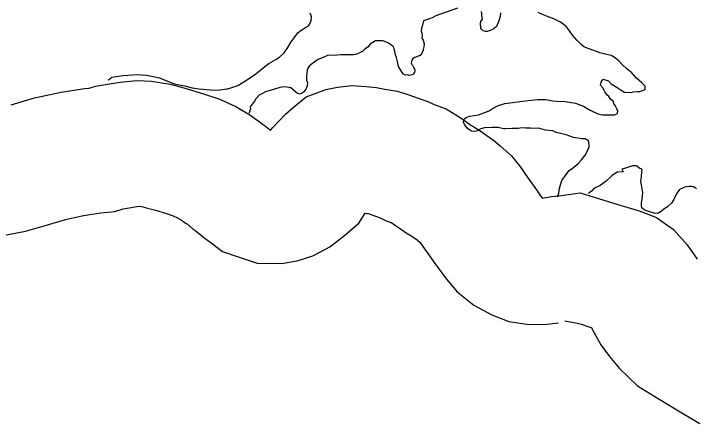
# Model space of a CAD drawing. Extents: x -939622 to -934222, y 1383701 to 1385301.
# Drawn here: x -935749.592 to -935744.695, y 1384152.882 to 1384155.82 of the extents above; entities that cross this region are included whole.
import ezdxf

# ---------------------------------------------------------------- set-up
doc = ezdxf.new("R2010")
doc.units = 0
doc.layers.add('Level 10', color=7, linetype='Continuous')
doc.layers.add('Level 9', color=7, linetype='Continuous')

msp = doc.modelspace()

# ---------------------------------------------------------------- linework, layer by layer
at = {"layer": 'Level 10'}
for points in [[(-935749.6092, 1384155.1672), (-935749.4428, 1384155.2175), (-935749.2495, 1384155.2584), (-935749.0824, 1384155.2832), (-935749.0502, 1384155.2869), (-935749.0039, 1384155.3011), (-935748.9019, 1384155.3164), (-935748.8263, 1384155.3287), (-935748.7061, 1384155.3414), (-935748.6017, 1384155.337), (-935748.467, 1384155.3154), (-935748.3861, 1384155.292), (-935748.3223, 1384155.2745), (-935748.2199, 1384155.2431), (-935748.1174, 1384155.2089), (-935747.9961, 1384155.1542), (-935747.8958, 1384155.0936), (-935747.8355, 1384155.0526), (-935747.7932, 1384155.0212), (-935747.7565, 1384154.9916), (-935747.7462, 1384154.9843), (-935747.7303, 1384155.0031), (-935747.6399, 1384155.0984), (-935747.5837, 1384155.1478), (-935747.4917, 1384155.2234), (-935747.3481, 1384155.2754), (-935747.2657, 1384155.2941), (-935747.1619, 1384155.3054), (-935747.0596, 1384155.2971), (-935746.9846, 1384155.2902), (-935746.9266, 1384155.2792), (-935746.834, 1384155.2639), (-935746.7539, 1384155.2374), (-935746.687, 1384155.2137), (-935746.6174, 1384155.1895), (-935746.5719, 1384155.1681), (-935746.4847, 1384155.1377), (-935746.3783, 1384155.0703), (-935746.3371, 1384155.0418), (-935746.3069, 1384155.0209), (-935746.2872, 1384155.0078), (-935746.2411, 1384154.9797), (-935746.1452, 1384154.9133), (-935746.0963, 1384154.8718), (-935746.0155, 1384154.7996), (-935745.9498, 1384154.718), (-935745.9147, 1384154.6662), (-935745.8781, 1384154.6153), (-935745.8362, 1384154.557), (-935745.8065, 1384154.5146), (-935745.7937, 1384154.4972), (-935745.7295, 1384154.5092), (-935745.6768, 1384154.5142), (-935745.5224, 1384154.5354)], [(-935745.5224, 1384154.5354), (-935745.2516, 1384154.4522), (-935745.1881, 1384154.4328), (-935745.0917, 1384154.4032), (-935744.9754, 1384154.3585), (-935744.8514, 1384154.2727), (-935744.7543, 1384154.1615), (-935744.6811, 1384154.0596)], [(-935749.6954, 1384154.2238), (-935749.5059, 1384154.261), (-935749.3563, 1384154.3034), (-935749.219, 1384154.3449), (-935749.0902, 1384154.3722), (-935748.9644, 1384154.3908), (-935748.8651, 1384154.4024), (-935748.8042, 1384154.421), (-935748.7628, 1384154.4272), (-935748.707, 1384154.4363), (-935748.684, 1384154.4387), (-935748.6641, 1384154.4355), (-935748.6302, 1384154.4257), (-935748.5733, 1384154.4101), (-935748.4943, 1384154.3859), (-935748.4456, 1384154.3696), (-935748.4153, 1384154.356), (-935748.3817, 1384154.3356), (-935748.3566, 1384154.3186), (-935748.3439, 1384154.3092), (-935748.3011, 1384154.2746), (-935748.2804, 1384154.2599), (-935748.2265, 1384154.2145), (-935748.1718, 1384154.1763), (-935748.0917, 1384154.1152), (-935747.9707, 1384154.0731), (-935747.8426, 1384154.0316), (-935747.668, 1384154.028), (-935747.554, 1384154.0473), (-935747.4429, 1384154.0821), (-935747.3822, 1384154.1145), (-935747.3197, 1384154.1478), (-935747.2496, 1384154.2017), (-935747.211, 1384154.2343), (-935747.1131, 1384154.3182), (-935747.0666, 1384154.3901), (-935747.0499, 1384154.3874), (-935747.0453, 1384154.3858), (-935746.9851, 1384154.3645), (-935746.958, 1384154.3551), (-935746.9199, 1384154.3372), (-935746.8826, 1384154.3233), (-935746.8786, 1384154.3219), (-935746.8754, 1384154.3198), (-935746.8494, 1384154.3018), (-935746.8125, 1384154.2763), (-935746.7712, 1384154.2488), (-935746.7321, 1384154.2249), (-935746.6937, 1384154.1984), (-935746.6875, 1384154.1931), (-935746.6717, 1384154.179), (-935746.653, 1384154.1513), (-935746.6089, 1384154.0899), (-935746.5701, 1384154.036), (-935746.5376, 1384153.9897), (-935746.4826, 1384153.9149), (-935746.4062, 1384153.8238), (-935746.2864, 1384153.7297), (-935746.1571, 1384153.6606), (-935746.0339, 1384153.6133), (-935745.9055, 1384153.5938), (-935745.7775, 1384153.5912), (-935745.6785, 1384153.6036)], [(-935745.6331, 1384153.6179), (-935745.5563, 1384153.6033), (-935745.5444, 1384153.6007), (-935745.5157, 1384153.5919), (-935745.4522, 1384153.5724), (-935745.4416, 1384153.5691), (-935745.4334, 1384153.553), (-935745.3741, 1384153.4452), (-935745.3116, 1384153.3609), (-935745.2407, 1384153.2753), (-935745.1105, 1384153.151), (-935744.9556, 1384153.0555), (-935744.7932, 1384152.9577), (-935744.6634, 1384152.8816)]]:
    msp.add_lwpolyline(points, dxfattribs=at)
at = {"layer": 'Level 9'}
for points in [[(-935746.4037, 1384155.8588), (-935746.5583, 1384155.8039), (-935746.585, 1384155.7912), (-935746.5968, 1384155.7849), (-935746.6474, 1384155.7686)], [(-935748.9119, 1384155.3422), (-935748.91, 1384155.3452), (-935748.8865, 1384155.3639), (-935748.8059, 1384155.3779), (-935748.7041, 1384155.3834), (-935748.638, 1384155.3791), (-935748.5446, 1384155.3603), (-935748.4991, 1384155.3404), (-935748.4295, 1384155.3151), (-935748.3632, 1384155.3017), (-935748.3089, 1384155.288), (-935748.2607, 1384155.2802), (-935748.1765, 1384155.2732), (-935748.1225, 1384155.2716), (-935748.0628, 1384155.2821), (-935748.0538, 1384155.2823), (-935747.9824, 1384155.3051), (-935747.938, 1384155.3303), (-935747.882, 1384155.3678), (-935747.8525, 1384155.3896), (-935747.7879, 1384155.4423), (-935747.7584, 1384155.4641), (-935747.7082, 1384155.4925), (-935747.6815, 1384155.5082), (-935747.6493, 1384155.539), (-935747.6233, 1384155.5788), (-935747.5973, 1384155.6186), (-935747.577, 1384155.6461), (-935747.5509, 1384155.6829), (-935747.5274, 1384155.7015), (-935747.4949, 1384155.7204), (-935747.4742, 1384155.7329), (-935747.4627, 1384155.7513), (-935747.4542, 1384155.7725), (-935747.4518, 1384155.7967), (-935747.4581, 1384155.8116), (-935747.4614, 1384155.8235)], [(-935746.0941, 1384155.8274), (-935746.0964, 1384155.8003), (-935746.1076, 1384155.7699), (-935746.1246, 1384155.7274), (-935746.1422, 1384155.7119), (-935746.1481, 1384155.7088), (-935746.1689, 1384155.6992), (-935746.1897, 1384155.6927), (-935746.2017, 1384155.6924), (-935746.2198, 1384155.698), (-935746.229, 1384155.7068), (-935746.2352, 1384155.7156), (-935746.2355, 1384155.7277), (-935746.2388, 1384155.7366), (-935746.2391, 1384155.7516), (-935746.2364, 1384155.7637), (-935746.2249, 1384155.7821), (-935746.2285, 1384155.8061), (-935746.2288, 1384155.8181), (-935746.2322, 1384155.836)], [(-935745.252, 1384155.1264), (-935745.2583, 1384155.1383), (-935745.2709, 1384155.162), (-935745.2803, 1384155.1768), (-935745.2866, 1384155.1917), (-935745.305, 1384155.2063), (-935745.3175, 1384155.227), (-935745.3298, 1384155.2388), (-935745.3391, 1384155.2506), (-935745.3453, 1384155.2594), (-935745.3517, 1384155.2743), (-935745.3579, 1384155.2862), (-935745.3672, 1384155.295), (-935745.3703, 1384155.3009), (-935745.3764, 1384155.3068), (-935745.371, 1384155.328), (-935745.3653, 1384155.3402), (-935745.3565, 1384155.3494), (-935745.3202, 1384155.3383), (-935745.2987, 1384155.3178), (-935745.2713, 1384155.3004), (-935745.2348, 1384155.2772), (-935745.2043, 1384155.2569), (-935745.1563, 1384155.2551), (-935745.1383, 1384155.2586), (-935745.1114, 1384155.2623), (-935745.0935, 1384155.2627), (-935745.0815, 1384155.266), (-935745.0726, 1384155.2692), (-935745.0548, 1384155.2757), (-935745.0554, 1384155.2998), (-935745.08, 1384155.3232), (-935745.1168, 1384155.3584), (-935745.1508, 1384155.3967), (-935745.1875, 1384155.4258), (-935745.2212, 1384155.4551), (-935745.2458, 1384155.4815), (-935745.2764, 1384155.5048), (-935745.3007, 1384155.5193), (-935745.3521, 1384155.533), (-935745.3822, 1384155.5383), (-935745.3974, 1384155.547), (-935745.4639, 1384155.5694), (-935745.4973, 1384155.5836), (-935745.5156, 1384155.5982), (-935745.5433, 1384155.6276), (-935745.5773, 1384155.6658), (-935745.5991, 1384155.6984), (-935745.6238, 1384155.7278), (-935745.6636, 1384155.7599), (-935745.7121, 1384155.7828), (-935745.7575, 1384155.7997), (-935745.7938, 1384155.8139), (-935745.8242, 1384155.8281)], [(-935746.6474, 1384155.7686), (-935746.6529, 1384155.7474), (-935746.6584, 1384155.7292), (-935746.6611, 1384155.7171), (-935746.6636, 1384155.6959), (-935746.6602, 1384155.681), (-935746.6568, 1384155.663), (-935746.6593, 1384155.6449), (-935746.65, 1384155.6301), (-935746.6433, 1384155.6032), (-935746.6458, 1384155.5821), (-935746.6513, 1384155.5639), (-935746.6512, 1384155.5579), (-935746.6625, 1384155.5305), (-935746.6653, 1384155.5244), (-935746.6772, 1384155.5181), (-935746.6802, 1384155.518), (-935746.7039, 1384155.5084), (-935746.7128, 1384155.5052), (-935746.7275, 1384155.4928), (-935746.7332, 1384155.4776), (-935746.7359, 1384155.4655), (-935746.7326, 1384155.4566), (-935746.7265, 1384155.4507), (-935746.7201, 1384155.4358), (-935746.7108, 1384155.421), (-935746.7105, 1384155.412), (-935746.7132, 1384155.3999), (-935746.7189, 1384155.3877), (-935746.7278, 1384155.3815), (-935746.7517, 1384155.3779), (-935746.7607, 1384155.3807), (-935746.7757, 1384155.3803), (-935746.7939, 1384155.3859), (-935746.7939, 1384155.3889), (-935746.8002, 1384155.3977), (-935746.8282, 1384155.4422), (-935746.8351, 1384155.4781), (-935746.8418, 1384155.505), (-935746.8483, 1384155.5259), (-935746.8584, 1384155.5708), (-935746.8648, 1384155.5856), (-935746.8983, 1384155.6089), (-935746.9256, 1384155.6202), (-935746.9407, 1384155.6259), (-935746.9437, 1384155.6258), (-935746.9917, 1384155.6246), (-935747.0301, 1384155.6026), (-935747.0476, 1384155.5811), (-935747.0506, 1384155.581), (-935747.0711, 1384155.5625), (-935747.0858, 1384155.5501), (-935747.1273, 1384155.531), (-935747.1512, 1384155.5244), (-935747.1992, 1384155.5262), (-935747.2441, 1384155.5251), (-935747.286, 1384155.521), (-935747.331, 1384155.5229), (-935747.337, 1384155.5197), (-935747.3696, 1384155.5069), (-935747.3993, 1384155.4941), (-935747.4318, 1384155.4753), (-935747.4288, 1384155.4753), (-935747.4554, 1384155.4566), (-935747.47, 1384155.4442), (-935747.4844, 1384155.4198), (-935747.4843, 1384155.4138), (-935747.4868, 1384155.3957), (-935747.4892, 1384155.3685), (-935747.4886, 1384155.3445), (-935747.4821, 1384155.3266), (-935747.4845, 1384155.3025), (-935747.4929, 1384155.2782), (-935747.5075, 1384155.2598), (-935747.5192, 1384155.2505), (-935747.5371, 1384155.244), (-935747.5521, 1384155.2466), (-935747.5644, 1384155.2584), (-935747.5828, 1384155.273), (-935747.6011, 1384155.2875), (-935747.6282, 1384155.2929), (-935747.6463, 1384155.2954), (-935747.6792, 1384155.2916), (-935747.7328, 1384155.2752), (-935747.7833, 1384155.2589), (-935747.81, 1384155.2462), (-935747.8278, 1384155.2368), (-935747.8511, 1384155.2091), (-935747.8627, 1384155.1938), (-935747.8714, 1384155.1815), (-935747.8916, 1384155.151), (-935747.8913, 1384155.1389), (-935747.8996, 1384155.1086), (-935747.8995, 1384155.1058)], [(-935745.6844, 1384154.5073), (-935745.6752, 1384154.5322), (-935745.6701, 1384154.5685), (-935745.6534, 1384154.623), (-935745.6273, 1384154.6598), (-935745.6042, 1384154.6934), (-935745.5688, 1384154.7184), (-935745.5365, 1384154.7463), (-935745.5131, 1384154.7709), (-935745.487, 1384154.8047), (-935745.4669, 1384154.8413), (-935745.4585, 1384154.8655), (-935745.4589, 1384154.8806), (-935745.4592, 1384154.8956), (-935745.4625, 1384154.9076), (-935745.4869, 1384154.922), (-935745.5109, 1384154.9214), (-935745.5711, 1384154.9319), (-935745.6226, 1384154.9517), (-935745.6949, 1384154.968), (-935745.7192, 1384154.9794), (-935745.7733, 1384154.9841), (-935745.8186, 1384154.998), (-935745.8576, 1384154.997), (-935745.8786, 1384154.9995), (-935745.9116, 1384154.9987), (-935745.9447, 1384155.0009), (-935745.9686, 1384154.9973), (-935746.0135, 1384154.9961), (-935746.0585, 1384154.995), (-935746.0735, 1384154.9946), (-935746.1126, 1384155.0027), (-935746.1547, 1384155.0047), (-935746.2085, 1384155.0003), (-935746.2354, 1384154.9936), (-935746.268, 1384154.9778), (-935746.2799, 1384154.9745), (-935746.3009, 1384154.9769), (-935746.3101, 1384154.9827), (-935746.3222, 1384154.9884), (-935746.3345, 1384155.0002), (-935746.3468, 1384155.0149), (-935746.3501, 1384155.0239), (-935746.3594, 1384155.0387), (-935746.357, 1384155.0628), (-935746.3423, 1384155.0752), (-935746.3156, 1384155.0849), (-935746.2827, 1384155.0887), (-935746.2529, 1384155.0955), (-935746.1756, 1384155.1245), (-935746.1549, 1384155.137), (-935746.1165, 1384155.159), (-935746.0629, 1384155.1754), (-935745.9374, 1384155.1936), (-935745.8955, 1384155.1976), (-935745.8298, 1384155.2053), (-935745.7697, 1384155.2038), (-935745.7216, 1384155.1959), (-935745.6885, 1384155.1937), (-935745.6314, 1384155.1892), (-935745.5863, 1384155.1843), (-935745.5562, 1384155.179), (-935745.4987, 1384155.1564), (-935745.4804, 1384155.1448), (-935745.45, 1384155.1275), (-935745.3954, 1384155.1018), (-935745.3622, 1384155.0936), (-935745.3352, 1384155.0942), (-935745.2902, 1384155.0954), (-935745.2753, 1384155.0957), (-935745.2545, 1384155.1053), (-935745.252, 1384155.1264)], [(-935744.6863, 1384154.5629), (-935744.6986, 1384154.5746), (-935744.7046, 1384154.5744), (-935744.7076, 1384154.5774), (-935744.7197, 1384154.5801), (-935744.7407, 1384154.5796), (-935744.7587, 1384154.5791), (-935744.7736, 1384154.5757), (-935744.7884, 1384154.5693), (-935744.8092, 1384154.5598), (-935744.8266, 1384154.5353), (-935744.838, 1384154.514), (-935744.8493, 1384154.4866), (-935744.8667, 1384154.4621), (-935744.896, 1384154.4343), (-935744.9226, 1384154.4186), (-935744.9402, 1384154.4001), (-935744.9638, 1384154.3875), (-935744.9879, 1384154.3899), (-935745.0241, 1384154.398), (-935745.0634, 1384154.4121), (-935745.0788, 1384154.4267), (-935745.0788, 1384154.4298), (-935745.0821, 1384154.4387), (-935745.0824, 1384154.4507), (-935745.0827, 1384154.4627), (-935745.0773, 1384154.49), (-935745.0725, 1384154.5352), (-935745.0795, 1384154.5771), (-935745.0829, 1384154.5921), (-935745.0865, 1384154.6161), (-935745.0814, 1384154.6553), (-935745.0791, 1384154.6824), (-935745.0765, 1384154.6976), (-935745.0827, 1384154.7064), (-935745.0948, 1384154.7091), (-935745.104, 1384154.7179), (-935745.1162, 1384154.7267), (-935745.1193, 1384154.7296), (-935745.1432, 1384154.729), (-935745.1462, 1384154.7289), (-935745.1671, 1384154.7224), (-935745.1968, 1384154.7126), (-935745.2236, 1384154.7059), (-935745.2141, 1384154.6851), (-935745.2531, 1384154.6841), (-935745.2561, 1384154.6841), (-935745.2944, 1384154.656), (-935745.3354, 1384154.6189), (-935745.3796, 1384154.5877), (-935745.4241, 1384154.5656), (-935745.4416, 1384154.5471), (-935745.4617, 1384154.5296)]]:
    msp.add_lwpolyline(points, dxfattribs=at)

doc.saveas('drawing.dxf')
